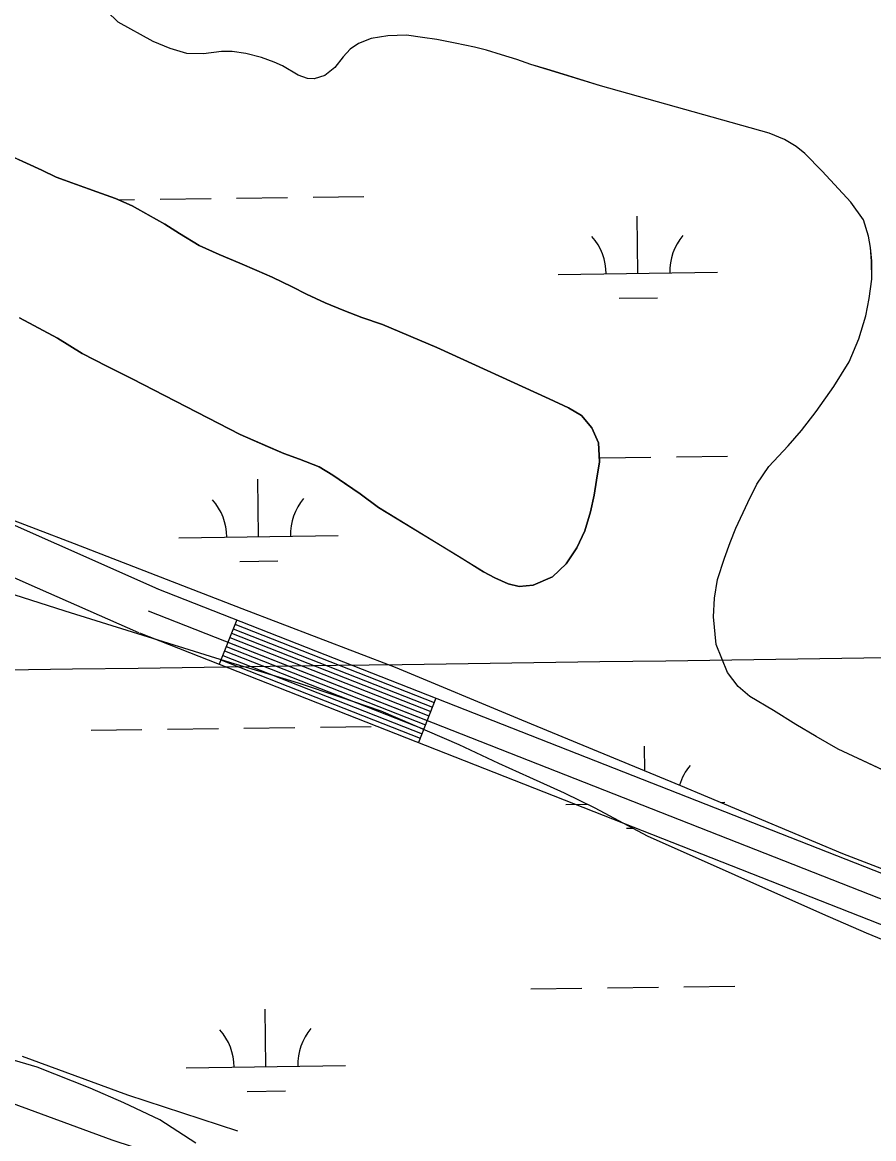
# Model space of a CAD drawing. Extents: x 3767014 to 3805179, y 361544 to 387384.
# Drawn here: x 3788695 to 3789230, y 379033 to 379733 of the extents above; entities that cross this region are included whole.
import ezdxf

# ---------------------------------------------------------------- set-up
doc = ezdxf.new("R2010")
doc.units = 0
for name, color, linetype in [('V-GRID-MAJR', 7, 'Continuous'), ('V-RIVR-EDGE', 7, 'Continuous'), ('V-ROAD-CNTR', 7, 'Continuous'), ('V-SITE-VEGE', 7, 'Continuous'), ('V-TOPO-SHOR', 7, 'Continuous'), ('V-WETL-SWMP', 7, 'Continuous')]:
    doc.layers.add(name, color=color, linetype=linetype)

msp = doc.modelspace()

# ---------------------------------------------------------------- linework, layer by layer
at = {"layer": 'V-GRID-MAJR'}
msp.add_spline([(3771088.411, 379085.847), (3773738.277, 379121.596), (3779038.002, 379193.674), (3784337.716, 379266.522), (3789637.419, 379340.141), (3794937.112, 379414.531), (3800236.794, 379489.691), (3802886.631, 379527.561)], degree=3, dxfattribs=at)
at = {"layer": 'V-RIVR-EDGE'}
msp.add_spline([(3788386.899, 379042.41), (3788417.904, 379023.435), (3788440.887, 378992.179), (3788448.043, 378960.51), (3788447.055, 378926.601), (3788439.707, 378880.951), (3788409.24, 378810.941), (3788372.521, 378773.051), (3788350.301, 378746.88), (3788331.714, 378727.484), (3788310.448, 378721.658), (3788272.476, 378725.369), (3788242.231, 378745.339), (3788209.71, 378759.436), (3788168.127, 378765.869), (3788122.896, 378759.651), (3788118.818, 378756.044), (3788116.991, 378748.814), (3788142.224, 378713.031), (3788167.911, 378678.151), (3788193.135, 378639.203), (3788209.812, 378617.91), (3788232.374, 378599.316), (3788284.708, 378552.162), (3788334.36, 378517.675), (3788381.771, 378490.881), (3788413.396, 378480.403), (3788449.09, 378469.463), (3788474.382, 378458.096), (3788505.999, 378444.001), (3788536.264, 378432.17), (3788579.627, 378414.429), (3788610.795, 378401.691), (3788697.059, 378362.14), (3788738.16, 378343.5), (3788779.271, 378329.381), (3788814.951, 378313.015), (3788851.077, 378293.935), (3788883.135, 378275.77), (3788911.132, 378260.779), (3788948.168, 378243.958), (3789043.462, 378198.958), (3789099.476, 378177.116), (3789152.324, 378155.282), (3789195.7, 378142.514), (3789220.104, 378137.48), (3789256.703, 378126.99), (3789292.381, 378109.72), (3789305.019, 378100.645), (3789319.901, 378084.783), (3789319.875, 378074.383), (3789316.665, 378056.305), (3789313.453, 378037.322), (3789312.506, 378020.143), (3789312.015, 378004.318), (3789311.527, 377989.85), (3789315.565, 377977.18), (3789323.24, 377972.187), (3789333.182, 377969.902), (3789357.132, 377964.417), (3789378.809, 377953.511), (3789403.636, 377936.72), (3789414.453, 377922.676), (3789418.024, 377903.677), (3789422.976, 377895.074), (3789436.051, 377879.668), (3789465.842, 377858.795), (3789492.94, 377846.067), (3789521.406, 377838.31), (3789551.227, 377829.646), (3789556.183, 377822.399), (3789554.793, 377808.837), (3789556.572, 377796.625), (3789562.875, 377785.757), (3789574.163, 377779.399), (3789589.52, 377772.579), (3789629.254, 377749.873), (3789659.506, 377732.616), (3789679.346, 377710.411), (3789704.616, 377690.001), (3789743.898, 377667.296), (3789778.225, 377652.29), (3789817.076, 377638.177), (3789856.394, 377630.393), (3789894.372, 377628.943), (3789923.318, 377632.036), (3789940.496, 377630.637), (3789978.452, 377620.144), (3790020.916, 377604.665), (3790063.38, 377588.735), (3790119.844, 377565.987), (3790170.428, 377542.802), (3790207.46, 377524.624), (3790239.091, 377516.407), (3790272.094, 377514.517), (3790305.101, 377514.435), (3790324.545, 377514.839), (3790349.4, 377509.352), (3790365.658, 377501.173), (3790373.774, 377492.11), (3790385.042, 377477.613), (3790401.749, 377468.076), (3790433.359, 377451.72), (3790441.459, 377435.875), (3790452.243, 377408.266), (3790459.895, 377394.23), (3790472.083, 377386.061), (3790487.003, 377385.572), (3790498.311, 377387.353), (3790504.201, 377392.312), (3790520.964, 377405.383), (3790533.189, 377412.135), (3790549.469, 377413), (3790572.974, 377410.228), (3790584.283, 377412.461), (3790599.67, 377417.849), (3790607.809, 377417.829), (3790615.944, 377416.452), (3790628.576, 377404.665), (3790642.983, 377379.761), (3790657.835, 377351.69), (3790662.758, 377331.331), (3790670.426, 377323.625), (3790683.074, 377318.62), (3790699.796, 377315.414), (3790710.185, 377310.866), (3790722.363, 377298.628), (3790739.518, 377287.734), (3790749.912, 377285.447), (3790762.542, 377273.208)], degree=3, dxfattribs=at)
at = {"layer": 'V-ROAD-CNTR'}
for p, q in [((3788829.698, 379358.281), (3788818.728, 379330.358)), ((3788954.83, 379309.119), (3788943.859, 379281.197))]:
    msp.add_line(p, q, dxfattribs=at)
for points in [[(3788281.947, 379691.853), (3788357.68, 379649.457), (3788433.934, 379603.319), (3788519.904, 379542.96), (3788603.244, 379478.513), (3788628.905, 379453.247), (3788654.608, 379433.311), (3788716.584, 379405.876), (3788780.232, 379377.7)], [(3788627.504, 379412.501), (3788704.44, 379378.444), (3788768.088, 379350.268)], [(3788779.645, 379377.945), (3789405.589, 379132.026), (3789492.389, 379093.745), (3789568.035, 379044.809)], [(3788774.16, 379363.984), (3789399.818, 379118.177), (3789485.244, 379080.502), (3789540.684, 379044.638)], [(3788828.601, 379355.488), (3788953.733, 379306.327)], [(3788768.675, 379350.023), (3789394.047, 379104.328), (3789478.099, 379067.259), (3789543.976, 379024.643)], [(3788825.31, 379347.111), (3788950.442, 379297.95)], [(3788826.407, 379349.903), (3788951.539, 379300.742)], [(3788827.504, 379352.696), (3788952.636, 379303.535)], [(3788823.116, 379341.527), (3788948.248, 379292.366)], [(3788824.213, 379344.319), (3788949.345, 379295.158)], [(3788819.825, 379333.15), (3788944.957, 379283.989)], [(3788820.922, 379335.942), (3788946.054, 379286.781)], [(3788822.019, 379338.735), (3788947.151, 379289.574)], [(3788830.334, 379037.392), (3788761.35, 379059.939), (3788695.303, 379084.221)], [(3788821.014, 379008.876), (3788751.51, 379031.593), (3788684.951, 379056.063)]]:
    msp.add_lwpolyline(points, dxfattribs=at)
at = {"layer": 'V-SITE-VEGE'}
for p, q in [((3788704.436, 379077.59), (3788672.573, 379086.863)), ((3788737.63, 379064.333), (3788704.436, 379077.59)), ((3788758.874, 379055.052), (3788737.63, 379064.333)), ((3788781.445, 379044.445), (3788758.874, 379055.052)), ((3788804.02, 379029.855), (3788781.445, 379044.445))]:
    msp.add_line(p, q, dxfattribs=at)
at = {"layer": 'V-TOPO-SHOR'}
for points in [[(3789253.541, 379255.461), (3789207.386, 379277.09), (3789193.459, 379285.073), (3789180.823, 379292.542), (3789166.641, 379301.297), (3789151.94, 379310.054), (3789144.461, 379316.495), (3789137.754, 379325.257), (3789130.782, 379342.783), (3789128.97, 379360.054), (3789129.736, 379371.912), (3789131.534, 379383.516), (3789135.908, 379396.922), (3789139.513, 379406.722), (3789143.117, 379415.745), (3789150.584, 379431.99), (3789156.249, 379443.336), (3789163.718, 379454.426), (3789175.828, 379467.58), (3789184.329, 379477.124), (3789193.605, 379488.988), (3789204.68, 379504.719), (3789214.21, 379520.191), (3789220.388, 379534.632), (3789224.763, 379549.07), (3789226.819, 379559.9), (3789228.359, 379572.016), (3789228.353, 379583.36), (3789227.575, 379591.865), (3789226.282, 379599.082), (3789223.184, 379609.394), (3789215.238, 379620.369), (3789197.18, 379639.952), (3789186.346, 379651.032), (3789180.932, 379655.411), (3789173.71, 379659.789), (3789163.913, 379663.652), (3789058.199, 379693.495), (3789034.737, 379700.7), (3789024.423, 379703.788), (3789014.368, 379706.877), (3789005.6, 379709.965), (3788996.061, 379712.795), (3788986.521, 379715.884), (3788979.044, 379717.684), (3788966.926, 379720.256), (3788955.324, 379722.571), (3788946.3, 379723.855), (3788936.247, 379725.137), (3788924.645, 379724.873), (3788914.077, 379723.062), (3788906.088, 379719.963), (3788900.933, 379716.353), (3788896.552, 379711.71), (3788891.402, 379705.005), (3788884.959, 379699.846), (3788878.258, 379697.78), (3788874.133, 379698.034), (3788868.202, 379700.094), (3788858.402, 379706.017), (3788853.245, 379708.335), (3788845.252, 379711.165), (3788835.454, 379713.738), (3788826.947, 379715.022), (3788820.246, 379715.018), (3788808.902, 379713.465), (3788798.332, 379713.717), (3788788.019, 379716.805), (3788777.191, 379721.18), (3788755.269, 379733.286), (3788740.827, 379747.714)], [(3788693.27, 379547.833), (3788717.215, 379534.976), (3788732.665, 379525.461), (3788748.115, 379517.49), (3788764.078, 379509.519), (3788831.797, 379474.55), (3788849.047, 379467.095), (3788859.346, 379462.722), (3788869.13, 379459.124), (3788881.487, 379454.242), (3788889.985, 379449.097), (3788897.454, 379443.955), (3788907.239, 379437.268), (3788918.826, 379428.779), (3788969.295, 379397.918), (3788984.745, 379388.403), (3788991.696, 379384.544), (3789000.194, 379380.946), (3789007.144, 379379.148), (3789015.896, 379379.926), (3789027.991, 379385.337), (3789036.482, 379393.322), (3789043.169, 379403.363), (3789048.311, 379414.179), (3789051.908, 379426.02), (3789054.22, 379436.576), (3789055.502, 379445.845), (3789057.554, 379457.428), (3789056.776, 379469.27), (3789052.651, 379478.791), (3789046.21, 379486.51), (3789037.971, 379491.394), (3789025.869, 379497.053), (3788955.322, 379529.188), (3788921.335, 379543.584), (3788908.206, 379547.954), (3788896.878, 379552.322), (3788885.29, 379557.207), (3788873.449, 379562.605), (3788864.436, 379567.234), (3788852.076, 379573.405), (3788842.293, 379577.519), (3788831.735, 379582.145), (3788818.606, 379587.544), (3788806.248, 379593.2), (3788793.886, 379600.657), (3788784.617, 379606.574), (3788774.06, 379612.489), (3788764.018, 379618.145), (3788753.719, 379622.774), (3788741.875, 379626.886), (3788728.487, 379631.768), (3788716.388, 379636.137), (3788707.375, 379640.507), (3788697.849, 379644.88), (3788634.511, 379673.417)]]:
    msp.add_lwpolyline(points, dxfattribs=at)
at = {"layer": 'V-WETL-SWMP'}
for p, q in [((3788777.192, 379721.183), (3788755.272, 379733.288)), ((3788788.021, 379716.807), (3788777.192, 379721.183)), ((3788906.089, 379719.966), (3788900.935, 379716.354)), ((3788914.079, 379723.064), (3788906.089, 379719.966)), ((3788924.647, 379724.875), (3788914.079, 379723.064)), ((3788936.248, 379725.139), (3788924.647, 379724.875)), ((3788946.303, 379723.856), (3788936.248, 379725.139)), ((3788955.326, 379722.572), (3788946.303, 379723.856)), ((3788966.928, 379720.258), (3788955.326, 379722.572)), ((3788979.046, 379717.687), (3788966.928, 379720.258)), ((3788798.335, 379713.719), (3788788.021, 379716.807)), ((3788808.905, 379713.467), (3788798.335, 379713.719)), ((3788820.247, 379715.02), (3788808.905, 379713.467)), ((3788826.949, 379715.024), (3788820.247, 379715.02)), ((3788835.457, 379713.74), (3788826.949, 379715.024)), ((3788845.255, 379711.167), (3788835.457, 379713.74)), ((3788896.555, 379711.712), (3788891.403, 379705.006)), ((3788900.935, 379716.354), (3788896.555, 379711.712)), ((3788986.523, 379715.886), (3788979.046, 379717.687)), ((3788996.063, 379712.798), (3788986.523, 379715.886)), ((3789005.603, 379709.968), (3788996.063, 379712.798)), ((3788853.248, 379708.336), (3788845.255, 379711.167)), ((3788858.405, 379706.019), (3788853.248, 379708.336)), ((3788868.204, 379700.095), (3788858.405, 379706.019)), ((3788891.403, 379705.006), (3788884.961, 379699.847)), ((3789014.369, 379706.879), (3789005.603, 379709.968)), ((3789058.202, 379693.498), (3789014.369, 379706.879)), ((3788874.135, 379698.036), (3788868.204, 379700.095)), ((3788878.26, 379697.781), (3788874.135, 379698.036)), ((3788884.961, 379699.847), (3788878.26, 379697.781)), ((3789163.914, 379663.653), (3789058.202, 379693.498)), ((3788634.512, 379673.418), (3788697.851, 379644.881)), ((3789173.712, 379659.792), (3789163.914, 379663.653)), ((3789180.933, 379655.413), (3789173.712, 379659.792)), ((3789186.349, 379651.034), (3789180.933, 379655.413)), ((3789197.182, 379639.955), (3789186.349, 379651.034)), ((3788697.851, 379644.881), (3788707.377, 379640.51)), ((3788707.377, 379640.51), (3788716.389, 379636.139)), ((3788716.389, 379636.139), (3788741.878, 379626.887)), ((3789215.239, 379620.372), (3789197.182, 379639.955)), ((3788741.878, 379626.887), (3788753.721, 379622.775)), ((3788753.721, 379622.775), (3788764.02, 379618.147)), ((3788755.629, 379621.918), (3788765.631, 379622.057)), ((3788781.63, 379622.279), (3788813.627, 379622.724)), ((3788829.625, 379622.946), (3788861.622, 379623.39)), ((3788877.621, 379623.613), (3788909.617, 379624.057)), ((3789223.185, 379609.395), (3789215.239, 379620.372)), ((3788764.02, 379618.147), (3788784.619, 379606.575)), ((3788784.619, 379606.575), (3788793.889, 379600.66)), ((3789081.622, 379575.699), (3789081.122, 379611.696)), ((3789226.284, 379599.085), (3789223.185, 379609.395)), ((3788793.889, 379600.66), (3788806.249, 379593.202)), ((3788806.249, 379593.202), (3788818.608, 379587.546)), ((3789227.577, 379591.867), (3789226.284, 379599.085)), ((3788818.608, 379587.546), (3788831.738, 379582.148)), ((3789228.355, 379583.361), (3789227.577, 379591.867)), ((3788831.738, 379582.148), (3788842.295, 379577.52)), ((3789228.361, 379572.018), (3789228.355, 379583.361)), ((3788842.295, 379577.52), (3788852.079, 379573.407)), ((3788852.079, 379573.407), (3788864.438, 379567.236)), ((3789031.627, 379575.005), (3789131.617, 379576.394)), ((3789226.821, 379559.901), (3789228.361, 379572.018)), ((3788864.438, 379567.236), (3788873.45, 379562.608)), ((3788873.45, 379562.608), (3788885.293, 379557.209)), ((3788885.293, 379557.209), (3788896.88, 379552.325)), ((3789069.837, 379560.103), (3789093.835, 379560.437)), ((3789224.765, 379549.072), (3789226.821, 379559.901)), ((3788896.88, 379552.325), (3788908.208, 379547.955)), ((3788717.218, 379534.978), (3788693.272, 379547.835)), ((3788908.208, 379547.955), (3788921.338, 379543.586)), ((3788921.338, 379543.586), (3788955.324, 379529.19)), ((3789220.391, 379534.633), (3789224.765, 379549.072)), ((3788732.668, 379525.463), (3788717.218, 379534.978)), ((3788955.324, 379529.19), (3789025.872, 379497.054)), ((3789214.212, 379520.193), (3789220.391, 379534.633)), ((3788748.117, 379517.492), (3788732.668, 379525.463)), ((3788764.08, 379509.521), (3788748.117, 379517.492)), ((3789204.682, 379504.72), (3789214.212, 379520.193)), ((3788831.798, 379474.551), (3788764.08, 379509.521)), ((3789193.606, 379488.989), (3789204.682, 379504.72)), ((3789025.872, 379497.054), (3789037.973, 379491.397)), ((3789037.973, 379491.397), (3789046.213, 379486.511)), ((3789184.332, 379477.125), (3789193.606, 379488.989)), ((3789046.213, 379486.511), (3789052.653, 379478.792)), ((3788859.348, 379462.725), (3788831.798, 379474.551)), ((3789052.653, 379478.792), (3789056.777, 379469.271)), ((3789175.83, 379467.582), (3789184.332, 379477.125)), ((3789056.777, 379469.271), (3789057.555, 379457.43)), ((3789163.721, 379454.428), (3789175.83, 379467.582)), ((3788869.131, 379459.127), (3788859.348, 379462.725)), ((3788881.49, 379454.243), (3788869.131, 379459.127)), ((3789057.82, 379459.926), (3789089.816, 379460.37)), ((3789105.815, 379460.592), (3789137.812, 379461.037)), ((3788889.987, 379449.1), (3788881.49, 379454.243)), ((3789057.555, 379457.43), (3789055.503, 379445.846)), ((3789156.251, 379443.339), (3789163.721, 379454.428)), ((3788843.421, 379410.513), (3788842.921, 379446.51)), ((3788907.24, 379437.269), (3788889.987, 379449.1)), ((3789055.503, 379445.846), (3789054.221, 379436.578)), ((3789150.586, 379431.993), (3789156.251, 379443.339)), ((3788918.828, 379428.781), (3788907.24, 379437.269)), ((3789054.221, 379436.578), (3789051.91, 379426.023)), ((3789143.119, 379415.748), (3789150.586, 379431.993)), ((3788671.728, 379427.517), (3788727.584, 379406.161)), ((3788984.747, 379388.404), (3788918.828, 379428.781)), ((3789051.91, 379426.023), (3789048.313, 379414.18)), ((3788793.426, 379409.819), (3788893.416, 379411.208)), ((3789048.313, 379414.18), (3789043.171, 379403.366)), ((3789139.515, 379406.723), (3789143.119, 379415.748)), ((3788727.584, 379406.161), (3788832.957, 379365.426)), ((3789043.171, 379403.366), (3789036.484, 379393.324)), ((3789135.911, 379396.925), (3789139.515, 379406.723)), ((3789131.536, 379383.517), (3789135.911, 379396.925)), ((3788831.637, 379394.917), (3788855.634, 379395.25)), ((3789036.484, 379393.324), (3789027.994, 379385.339)), ((3788721.939, 379363.643), (3788656.401, 379384.744)), ((3788991.699, 379384.547), (3788984.747, 379388.404)), ((3789000.196, 379380.948), (3788991.699, 379384.547)), ((3789027.994, 379385.339), (3789015.898, 379379.927)), ((3789129.738, 379371.915), (3789131.536, 379383.517)), ((3789007.147, 379379.15), (3789000.196, 379380.948)), ((3789015.898, 379379.927), (3789007.147, 379379.15)), ((3789128.971, 379360.056), (3789129.738, 379371.915)), ((3788825.944, 379331.205), (3788721.939, 379363.643)), ((3788832.957, 379365.426), (3788929.219, 379328.646)), ((3789130.785, 379342.785), (3789128.971, 379360.056)), ((3789137.756, 379325.259), (3789130.785, 379342.785)), ((3788847.265, 379324.978), (3788825.944, 379331.205)), ((3788929.219, 379328.646), (3789008.448, 379295.422)), ((3788868.586, 379318.491), (3788847.265, 379324.978)), ((3789144.463, 379316.498), (3789137.756, 379325.259)), ((3788894.588, 379309.666), (3788868.586, 379318.491)), ((3789151.943, 379310.057), (3789144.463, 379316.498)), ((3788920.33, 379300.842), (3788894.588, 379309.666)), ((3789166.642, 379301.3), (3789151.943, 379310.057)), ((3788969.476, 379279.813), (3788920.33, 379300.842)), ((3789180.825, 379292.543), (3789166.642, 379301.3)), ((3788882.242, 379290.97), (3788914.238, 379291.414)), ((3789008.448, 379295.422), (3789108.276, 379254.288)), ((3789193.461, 379285.074), (3789180.825, 379292.543)), ((3788738.255, 379288.97), (3788770.252, 379289.414)), ((3788786.251, 379289.636), (3788818.248, 379290.081)), ((3788834.246, 379290.303), (3788866.243, 379290.747)), ((3789207.387, 379277.091), (3789193.461, 379285.074)), ((3788994.18, 379268.128), (3788969.476, 379279.813)), ((3789085.959, 379263.483), (3789085.743, 379279.053)), ((3789253.544, 379255.462), (3789207.387, 379277.091)), ((3789013.682, 379259.3), (3788994.18, 379268.128)), ((3789035.525, 379249.433), (3789013.682, 379259.3)), ((3789054.768, 379240.085), (3789035.525, 379249.433)), ((3789108.276, 379254.288), (3789210.086, 379211.571)), ((3789036.248, 379242.362), (3789049.695, 379242.549)), ((3789133.48, 379243.713), (3789136.238, 379243.751)), ((3789087.534, 379222.426), (3789054.768, 379240.085)), ((3789074.458, 379227.46), (3789078.098, 379227.511)), ((3789197.786, 379173.612), (3789087.534, 379222.426)), ((3789210.086, 379211.571), (3789301.989, 379176.372)), ((3789225.089, 379161.669), (3789197.786, 379173.612)), ((3789259.673, 379147.39), (3789225.089, 379161.669)), ((3789014.445, 379126.616), (3789046.442, 379127.061)), ((3789062.441, 379127.283), (3789094.437, 379127.727)), ((3789110.436, 379127.95), (3789142.433, 379128.394)), ((3788848.042, 379077.87), (3788847.542, 379113.867)), ((3788798.047, 379077.176), (3788898.037, 379078.565)), ((3788836.258, 379062.274), (3788860.255, 379062.607))]:
    msp.add_line(p, q, dxfattribs=at)
for centre, start, end in [((3789136.853, 379576.942), 140.024034, 181.567693), ((3789026.378, 379575.407), 0.024037, 41.567696), ((3788788.177, 379410.22), 0.024037, 41.567696), ((3788898.652, 379411.755), 140.024034, 181.567693), ((3789141.474, 379244.299), 140.024034, 163.16081), ((3788903.273, 379079.112), 140.024034, 181.567693), ((3788792.798, 379077.578), 0.024037, 41.567696)]:
    msp.add_arc(centre, 35.246, start, end, dxfattribs=at)

doc.saveas('drawing.dxf')
